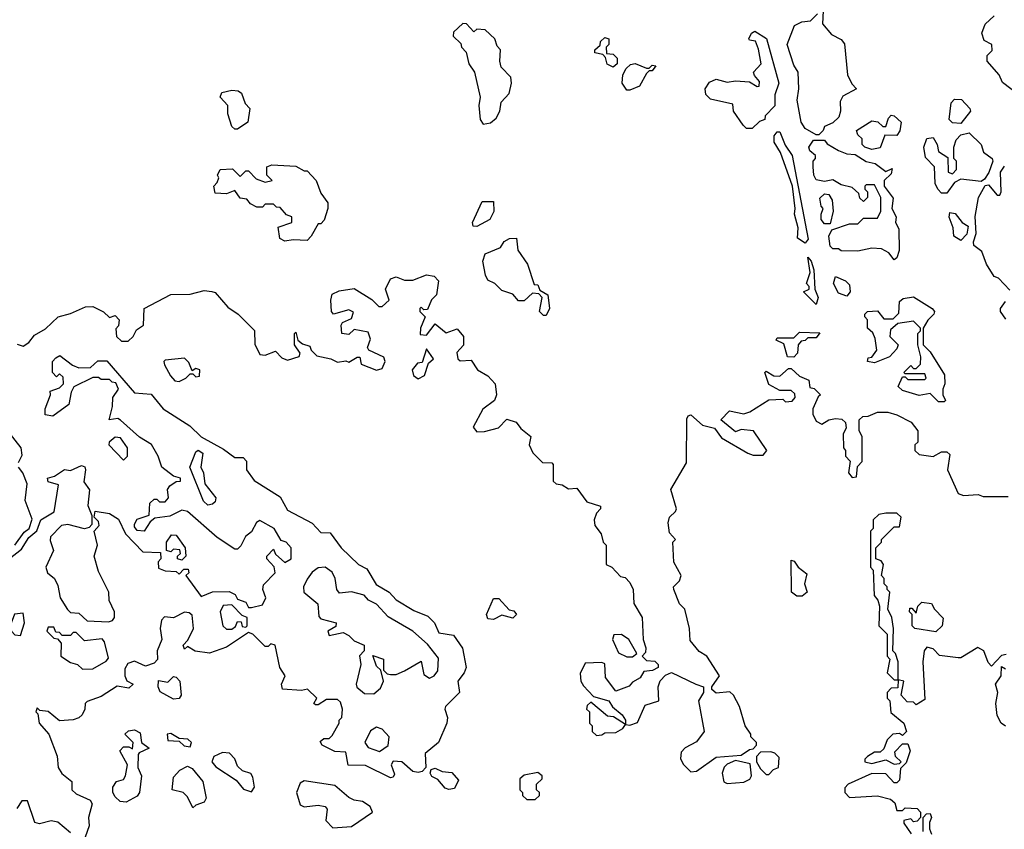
# Model space of a CAD drawing. Extents: x 2889633 to 3052318, y 540750 to 918690.
# Tile 447 of 656: x 2980822 to 2984361, y 802663 to 805574. Entities that reach past the tile are written whole.
import ezdxf

# ---------------------------------------------------------------- set-up
doc = ezdxf.new("R2010")
doc.units = 0

msp = doc.modelspace()

# ---------------------------------------------------------------- linework, layer by layer
at = {"layer": '0CON02XD'}
for points in [[(2983695, 805160), (2983685, 805160), (2983645, 805182.5), (2983631.2, 805205), (2983616.2, 805285), (2983622.5, 805325), (2983620, 805385), (2983605, 805410), (2983581.2, 805485), (2983607, 805553), (2983633.6, 805566.4), (2983665, 805570), (2983690, 805595)], [(2983710, 805605), (2983708.3, 805558.3), (2983740.7, 805520.7), (2983775, 805502.5), (2983787, 805487), (2983797.5, 805375), (2983813, 805343), (2983830, 805325), (2983780.7, 805299.3), (2983770.7, 805279.3), (2983772.5, 805245), (2983766.7, 805223.3), (2983745, 805202.5), (2983715, 805190), (2983710, 805175), (2983695, 805160)], [(2984445, 805280), (2984355, 805347.5), (2984342.5, 805375), (2984300, 805425), (2984300, 805445), (2984317.5, 805462.5), (2984316.7, 805485), (2984289.3, 805499.3), (2984280, 805525), (2984292.5, 805557.5), (2984325, 805587.5)], [(2982488.3, 805198.3), (2982515, 805202.5), (2982535, 805220), (2982547.5, 805245), (2982553, 805277), (2982581.7, 805308.3), (2982590, 805345), (2982587, 805367), (2982553, 805403), (2982547.5, 805425), (2982550, 805465), (2982538.3, 805478.3), (2982530, 805505), (2982495, 805537.5), (2982465, 805540), (2982455, 805530), (2982428.3, 805558.3), (2982415, 805560), (2982381.7, 805528.3), (2982380, 805515), (2982408.3, 805488.3), (2982410, 805475), (2982427, 805457), (2982436.7, 805415), (2982457.5, 805385), (2982477.5, 805295), (2982472.5, 805265), (2982477.5, 805215), (2982488.3, 805198.3)], [(2983455, 805182.5), (2983435, 805182.5), (2983422.5, 805195), (2983387.5, 805245), (2983385, 805270), (2983305, 805288), (2983288.8, 805305), (2983286.2, 805325), (2983301.2, 805348.8), (2983325, 805360), (2983365, 805348.8), (2983395, 805354), (2983445, 805350), (2983473, 805333), (2983480, 805335), (2983481.7, 805351.7), (2983463, 805373), (2983460, 805385), (2983487.5, 805415), (2983478.3, 805468.3), (2983466.4, 805496.4), (2983445, 805500), (2983443.3, 805505), (2983452.5, 805525), (2983465, 805532.5), (2983505.9, 805505.9), (2983551.2, 805345), (2983537, 805303), (2983536.1, 805263.9), (2983501.7, 805228.3), (2983500, 805215), (2983481.7, 805208.3), (2983455, 805182.5)], [(2982955, 805402.5), (2982933.6, 805413.6), (2982927.5, 805437.5), (2982918.3, 805448.3), (2982890, 805455), (2982890, 805465), (2982908.3, 805481.7), (2982910, 805495), (2982925, 805510), (2982940, 805505), (2982940, 805485), (2982930, 805475), (2982931.7, 805451.7), (2982955, 805450), (2982970, 805435), (2982970, 805415), (2982955, 805402.5)], [(2983015, 805320), (2983005, 805320), (2982987.5, 805345), (2982990, 805375), (2983001.7, 805398.3), (2983017.5, 805412.5), (2983035, 805416.7), (2983075, 805400), (2983085, 805400), (2983095, 805410), (2983108.3, 805408.3), (2983095, 805390), (2983085, 805390), (2983075, 805380), (2983050, 805335), (2983015, 805320)], [(2981605, 805180), (2981595, 805180), (2981585, 805190), (2981570, 805235), (2981570, 805265), (2981542.5, 805295), (2981548.3, 805311.7), (2981585, 805320), (2981608, 805318), (2981620, 805310), (2981632.5, 805272.5), (2981650, 805255), (2981642.5, 805205), (2981605, 805180)], [(2984205, 805200), (2984175, 805202.5), (2984162.5, 805215), (2984170, 805275), (2984182.5, 805287.5), (2984207, 805287), (2984237.5, 805255), (2984240, 805245), (2984205, 805200)], [(2983885, 805107.5), (2983860, 805115), (2983850, 805125), (2983850, 805145), (2983835, 805160), (2983830, 805175), (2983885, 805210), (2983907, 805207), (2983925, 805190), (2983935, 805190), (2983945, 805220), (2983955, 805230), (2983965, 805227.5), (2983990, 805205), (2983985.9, 805174.1), (2983975, 805157.5), (2983931.7, 805158.3), (2983915, 805112.5), (2983885, 805107.5)], [(2983645, 804770), (2983618.3, 804788.3), (2983620, 804825), (2983606.7, 804875), (2983610, 804895), (2983600, 804975), (2983556.7, 805096.7), (2983533.6, 805133.6), (2983533.6, 805156.4), (2983545, 805170), (2983555, 805170), (2983573, 805123), (2983599.2, 805085), (2983656.2, 804785), (2983645, 804770)], [(2984155, 804950), (2984135, 804950), (2984122.5, 804965), (2984112.5, 804985), (2984110, 805045), (2984078.3, 805078.3), (2984072.5, 805115), (2984083, 805147), (2984105, 805150), (2984120, 805125), (2984125, 805100), (2984158.3, 805078.3), (2984160, 805025), (2984175, 805020), (2984190, 805035), (2984190, 805065), (2984180, 805075), (2984180, 805115), (2984188.3, 805141.7), (2984205, 805160), (2984235, 805167.5), (2984277.5, 805125), (2984287, 805097), (2984317.5, 805075), (2984320, 805065), (2984306.2, 805023.8), (2984290, 805000), (2984277.5, 804992.5), (2984205, 805000), (2984181.7, 804988.3), (2984155, 804950)], [(2983965, 804710), (2983945.7, 804735.7), (2983919.4, 804749.4), (2983885, 804752.5), (2983835, 804742), (2983775, 804742.5), (2983765, 804750), (2983745, 804750), (2983735, 804760), (2983730, 804795), (2983741.7, 804818.3), (2983805, 804840), (2983835, 804840), (2983855, 804860), (2983905, 804860), (2983917.5, 804885), (2983917.5, 804935), (2983895, 804980), (2983865, 804980), (2983860, 804975), (2983860, 804965), (2983870, 804955), (2983870, 804935), (2983855, 804920), (2983841.7, 804931.7), (2983838.3, 804948.3), (2983815, 804970), (2983775, 804980), (2983745, 804997.5), (2983715, 804992.5), (2983685, 804997.5), (2983676.7, 805015), (2983673.8, 805045), (2983673.8, 805065), (2983682.5, 805075), (2983682.5, 805085), (2983662.7, 805102.7), (2983658.8, 805115), (2983675, 805140), (2983715, 805140), (2983725, 805127.5), (2983765, 805103.3), (2983795, 805091.2), (2983825, 805088.8), (2983865, 805063.3), (2983897.1, 805057.1), (2983935, 805027.5), (2983958.3, 805038.3), (2983955, 805020), (2983930, 804995), (2983930, 804975), (2983961.7, 804931.7), (2983957.5, 804895), (2983972.5, 804865), (2983970, 804845), (2983981.7, 804821.7), (2983983.6, 804743.6), (2983975, 804717.5), (2983965, 804710)], [(2981775, 804777.5), (2981757, 804787), (2981751.7, 804828.3), (2981800, 804845), (2981800, 804865), (2981781.7, 804871.7), (2981758.3, 804898.3), (2981745, 804900), (2981735, 804910), (2981705, 804910), (2981695, 804900), (2981675, 804900), (2981651.7, 804911.7), (2981638.3, 804928.3), (2981615, 804932.5), (2981595, 804960), (2981565, 804947.5), (2981525, 804950), (2981520, 804975), (2981531.7, 804988.3), (2981537.5, 805005), (2981533.3, 805015), (2981542.5, 805035), (2981587, 805037), (2981615, 805010), (2981635, 805030), (2981645, 805030), (2981671.7, 805001.7), (2981705, 804990), (2981730, 804995), (2981710, 805015), (2981710, 805045), (2981728.3, 805051.7), (2981815, 805047.5), (2981845, 805030), (2981855, 805030), (2981887.5, 804995), (2981905, 804950), (2981930, 804915), (2981930, 804895), (2981917, 804853), (2981905, 804840), (2981895, 804840), (2981870, 804795), (2981855, 804780), (2981805, 804782.5), (2981775, 804777.5)], [(2984381.7, 804601.7), (2984340, 804645), (2984325, 804650), (2984296.7, 804695), (2984280.7, 804740.7), (2984251.7, 804761.7), (2984250, 804775), (2984260, 804805), (2984256.7, 804866.7), (2984268.8, 804935), (2984292.5, 804977.5), (2984305, 804980), (2984335, 804942.5), (2984345, 804942.5), (2984350, 804955), (2984347.5, 805025), (2984362.3, 805047.7)], [(2983735, 804840), (2983715, 804840), (2983703.3, 804855), (2983702.5, 804875), (2983710, 804895), (2983703, 804903), (2983698.3, 804931.7), (2983715, 804947.5), (2983730, 804945), (2983742.5, 804925), (2983746.7, 804885), (2983735, 804840)], [(2982465, 804830), (2982451.7, 804831.7), (2982450, 804845), (2982485, 804920), (2982525, 804920), (2982526.4, 804883.6), (2982512.5, 804855), (2982465, 804830)], [(2984205, 804780), (2984180, 804795), (2984177.5, 804825), (2984163.6, 804863.6), (2984165, 804880), (2984185, 804877.5), (2984210, 804845), (2984231.7, 804831.7), (2984227, 804803), (2984205, 804780)], [(2982715, 804510), (2982705, 804510), (2982690, 804525), (2982700, 804575), (2982688.3, 804588.3), (2982665, 804590), (2982635, 804562.5), (2982615, 804562.5), (2982595, 804587.5), (2982555, 804600), (2982530, 804625), (2982505, 804637.5), (2982496.2, 804655), (2982487.5, 804705), (2982495, 804732.5), (2982550, 804755), (2982563.6, 804776.4), (2982583, 804787), (2982608.3, 804788.3), (2982612.5, 804745), (2982647.5, 804695), (2982671.7, 804621.7), (2982685, 804620), (2982691.7, 804601.7), (2982720, 804585), (2982726.7, 804535), (2982715, 804510)], [(2983685, 804550), (2983640, 804595), (2983660, 804605), (2983660, 804615), (2983650, 804625), (2983663.3, 804665), (2983655, 804720), (2983667.5, 804705), (2983676.7, 804675), (2983680, 804605), (2983692.5, 804575), (2983685, 804550)], [(2980813, 804407), (2980835, 804400), (2980855, 804413.3), (2980875, 804440), (2980915, 804462.5), (2980960, 804505), (2981005, 804517.5), (2981058.3, 804541.7), (2981085, 804542.5), (2981123.8, 804523.8), (2981145, 804502.5), (2981165, 804510), (2981180, 804495), (2981177, 804473), (2981168.3, 804461.7), (2981170, 804435), (2981188.3, 804418.3), (2981211.7, 804418.3), (2981230, 804435), (2981241.7, 804458.3), (2981267.5, 804475), (2981270, 804535), (2981365, 804586.2), (2981435, 804586.7), (2981485, 804600), (2981513, 804597), (2981525, 804592.5), (2981570.7, 804540.7), (2981607.5, 804515), (2981666.1, 804456.1), (2981667, 804407), (2981685, 804370), (2981705, 804367.5), (2981741.7, 804381.7), (2981765, 804357.5), (2981785, 804350), (2981827, 804363), (2981830, 804375), (2981810, 804405), (2981810, 804445), (2981815, 804450), (2981821.7, 804421.7), (2981838.3, 804408.3), (2981865, 804400), (2981870, 804385), (2981890, 804365), (2981940, 804355), (2981965, 804342.5), (2981995, 804347.5), (2982005, 804342.5), (2982035, 804360), (2982045, 804360), (2982050, 804335), (2982105, 804313.3), (2982125, 804320), (2982136.2, 804345), (2982130.5, 804360.5), (2982077.5, 804385), (2982072.5, 804395), (2982083.3, 804425), (2982075, 804450), (2982025, 804460), (2982005, 804442.5), (2981980, 804445), (2981977.5, 804475), (2981982.5, 804485), (2982015, 804500), (2982021.7, 804521.7), (2982005, 804530), (2981950, 804515), (2981942.5, 804525), (2981940, 804565), (2981945, 804587.5), (2981970.7, 804599.3), (2982025, 804607.5), (2982088.3, 804568.3), (2982113, 804543), (2982125, 804542.5), (2982150, 804565), (2982137.5, 804605), (2982155, 804642.5), (2982175, 804648.8), (2982205, 804637.5), (2982235, 804637.5), (2982285, 804656.7), (2982311.7, 804651.7), (2982327.5, 804635), (2982320, 804585), (2982303, 804567), (2982288.3, 804531.7), (2982275, 804530), (2982265, 804540), (2982260, 804535), (2982260, 804525), (2982280, 804505), (2982262.5, 804465), (2982261.7, 804441.7), (2982285, 804440), (2982315, 804480), (2982355, 804447.5), (2982395, 804462.5), (2982417.5, 804435), (2982417, 804403), (2982393, 804377), (2982397.5, 804355), (2982405, 804347.5), (2982445, 804350), (2982467.5, 804315), (2982505, 804293.3), (2982531.2, 804265), (2982536.2, 804225), (2982528.8, 804205), (2982486.6, 804173.4), (2982451.7, 804108.3), (2982465, 804092.5), (2982493, 804093), (2982543.6, 804106.4), (2982573, 804137), (2982607, 804127), (2982623.6, 804103.6), (2982660, 804075), (2982653.3, 804045), (2982666.1, 804016.1), (2982701.7, 803981.7), (2982735, 803980), (2982740, 803975), (2982740, 803915), (2982750, 803905), (2982771.7, 803901.7), (2982795, 803887.5), (2982825, 803890), (2982860.7, 803840.7), (2982910, 803825), (2982910, 803815), (2982895, 803800), (2982887.5, 803775), (2982890, 803755), (2982912.5, 803725), (2982920, 803695), (2982930, 803685), (2982930, 803615), (2982950, 803605), (2982981.7, 803571.7), (2982998.3, 803568.3), (2983015, 803550), (2983026.7, 803525), (2983030, 803475), (2983060, 803425), (2983063.3, 803345), (2983073.3, 803315), (2983071.7, 803298.3), (2983060, 803285), (2983075, 803270), (2983105, 803267.5), (2983117.5, 803255), (2983117.5, 803245), (2983096.4, 803233.6), (2983065, 803230), (2983053, 803207), (2983025, 803192.5), (2983013, 803177), (2982965, 803160), (2982928.3, 803208.3), (2982925, 803257.5), (2982915, 803262.5), (2982855, 803260), (2982836.4, 803223.6), (2982838.8, 803195), (2982848.3, 803178.3), (2982885, 803140), (2982940, 803125), (2982953.3, 803103.3), (2982987.5, 803075), (2983000, 803055), (2983000, 803040), (2983015, 803037.5), (2983043, 803047), (2983070.7, 803109.3), (2983120, 803125), (2983116.7, 803175), (2983123.8, 803196.2), (2983143, 803217), (2983165, 803226.7), (2983252.5, 803185)], [(2983795, 804580), (2983765, 804590), (2983747.5, 804625), (2983755, 804650), (2983790, 804635), (2983805, 804620), (2983807.5, 804595), (2983795, 804580)], [(2984145, 804200), (2984125, 804200), (2984095, 804230), (2984055, 804222.5), (2983995, 804240), (2983980, 804255), (2983995, 804290), (2984005, 804290), (2984015, 804280), (2984075, 804280), (2984080, 804285), (2984075, 804300), (2984005, 804300), (2984000, 804305), (2984025, 804330), (2984035, 804320), (2984045, 804320), (2984060, 804335), (2984061.7, 804361.7), (2984050, 804405), (2984050, 804445), (2984060, 804455), (2984060, 804465), (2984035, 804490), (2983978.3, 804481.7), (2983951.7, 804458.3), (2983950, 804435), (2983980, 804405), (2983975, 804390), (2983948.3, 804361.7), (2983895, 804340), (2983870, 804345), (2983871.7, 804358.3), (2983885, 804360), (2983902.5, 804385), (2983897, 804427), (2983888.3, 804448.3), (2983870, 804465), (2983870, 804495), (2983860, 804505), (2983860, 804515), (2983870, 804525), (2983905, 804526.7), (2983928.3, 804498.3), (2983961.7, 804498.3), (2983981.7, 804518.3), (2983985, 804560), (2983998.3, 804571.7), (2984035, 804577.5), (2984102.5, 804535), (2984110, 804525), (2984107.5, 804515), (2984086.4, 804493.6), (2984070, 804465), (2984070, 804405), (2984095, 804380), (2984146.4, 804296.4), (2984147.5, 804265), (2984140, 804245), (2984140, 804225), (2984150, 804205), (2984145, 804200)], [(2984366.7, 804496.7), (2984347.5, 804525), (2984347.5, 804535), (2984365, 804560)], [(2983605, 804360), (2983581.7, 804361.7), (2983568.3, 804408.3), (2983541.7, 804421.7), (2983545, 804430), (2983605, 804430), (2983625, 804450), (2983698.3, 804448.3), (2983685, 804430), (2983655, 804430), (2983645, 804420), (2983631.7, 804418.3), (2983620, 804405), (2983617.5, 804375), (2983605, 804360)], [(2982255, 804282.5), (2982277.5, 804295), (2982291.7, 804338.3), (2982310, 804355), (2982285, 804390), (2982268.3, 804341.7), (2982251.7, 804338.3), (2982232.5, 804315), (2982237.5, 804295), (2982255, 804282.5)], [(2980784.4, 803635.6), (2980829.3, 803670.7), (2980855, 803712), (2980884.4, 803735.6), (2980898, 803775), (2980945.7, 803804.3), (2980961.7, 803901.7), (2980925, 803912.5), (2980922.5, 803925), (2980947, 803933), (2980983, 803957), (2981005, 803953.3), (2981045, 803971.2), (2981055.8, 803965.8), (2981059.2, 803955), (2981052.5, 803912.5), (2981073, 803883), (2981067, 803827), (2981081.7, 803791.7), (2981081.7, 803758.3), (2981072.5, 803747.5), (2981055, 803743.3), (2980995, 803758.8), (2980972.5, 803755), (2980933.3, 803715), (2980931.7, 803701.7), (2980943.8, 803665), (2980916.7, 803605), (2980922.5, 803585), (2980947.5, 803565), (2980959.3, 803539.3), (2980967.5, 803495), (2980993.6, 803453.6), (2981005, 803442.5), (2981035, 803440), (2981065, 803412.5), (2981141.7, 803408.3), (2981156.4, 803413.6), (2981162.5, 803425), (2981162.5, 803445), (2981143.3, 803485), (2981142.5, 803515), (2981105, 803590), (2981090, 803645), (2981102.5, 803685), (2981090, 803735), (2981107.5, 803755), (2981105, 803770), (2981090, 803785), (2981093, 803807), (2981145, 803798.8), (2981177.7, 803777.7), (2981202.5, 803725), (2981265, 803660), (2981328.3, 803658.3), (2981330, 803635), (2981320, 803625), (2981321.7, 803601.7), (2981345, 803592.5), (2981385, 803590), (2981395, 803580), (2981411.7, 803598.3), (2981428.3, 803598.3), (2981430, 803585), (2981420, 803575), (2981475, 803500), (2981515, 803516.7), (2981575, 803517.5), (2981596.7, 803506.7), (2981605, 803490), (2981635, 803480), (2981645, 803460), (2981655, 803460), (2981695, 803470), (2981706.7, 803495), (2981696.7, 803525), (2981698.3, 803541.7), (2981740, 803585), (2981737, 803607), (2981710, 803635), (2981710, 803645), (2981735, 803670), (2981741.7, 803651.7), (2981775, 803622.5), (2981797.5, 803635), (2981797.5, 803675), (2981780, 803695), (2981761.7, 803701.7), (2981737.5, 803745), (2981685, 803773.3), (2981673.9, 803766.1), (2981655, 803732.5), (2981633.9, 803716.1), (2981617.5, 803682.5), (2981605, 803670), (2981595, 803670), (2981532.5, 803712.5), (2981425.6, 803805.6), (2981405, 803810), (2981361.7, 803788.3), (2981308.3, 803781.7), (2981291.7, 803768.3), (2981270, 803735), (2981245, 803737.5), (2981235, 803750), (2981235, 803760), (2981245, 803777.5), (2981287.5, 803792.5), (2981290, 803835), (2981305, 803850), (2981315, 803850), (2981325, 803840), (2981345, 803840), (2981356.7, 803855), (2981353.3, 803885), (2981361.7, 803898.3), (2981385, 803913.3), (2981400, 803915), (2981400, 803925), (2981375, 803932.5), (2981333.3, 803965), (2981320, 804005), (2981296, 804046), (2981253, 804073), (2981184.1, 804134.1), (2981175, 804140), (2981143.3, 804135), (2981156.4, 804183.6), (2981157.5, 804215), (2981177.5, 804245), (2981168.3, 804268.3), (2981155, 804270), (2981145, 804280), (2981115, 804280), (2981105, 804287.5), (2981085, 804287.5), (2981016.4, 804253.6), (2981006.7, 804235), (2980999.3, 804190.7), (2980941.7, 804148.3), (2980913.6, 804153.6), (2980913.8, 804175), (2980932.5, 804225), (2980931.7, 804238.3), (2980965, 804250), (2980980, 804265), (2980978.3, 804288.3), (2980965, 804300), (2980955, 804290), (2980940, 804305), (2980940, 804345), (2980951.7, 804358.3), (2980967, 804367), (2981011.7, 804331.7), (2981035, 804322.5), (2981077, 804323), (2981103, 804347), (2981135, 804347.5), (2981235, 804232.5), (2981295, 804227.5), (2981337.5, 804175), (2981433.6, 804113.6), (2981475, 804073.8), (2981555, 804030), (2981595, 804000), (2981625, 804000), (2981637, 803987), (2981637.5, 803955), (2981665, 803917.5), (2981758, 803858), (2981785, 803810), (2981873.8, 803763.8), (2981905, 803730), (2981938.3, 803728.3), (2981977.5, 803675), (2982040, 803615), (2982070, 803600), (2982103.3, 803543.3), (2982150, 803515), (2982175, 803487.5), (2982239.3, 803449.3), (2982288.8, 803428.8), (2982313.3, 803405), (2982329.3, 803369.3), (2982381.2, 803361.2), (2982414.1, 803314.1), (2982426.7, 803245), (2982420, 803225), (2982397.5, 803195), (2982402.5, 803155), (2982353.3, 803105), (2982350, 803095), (2982360, 803065), (2982357.5, 803045), (2982327.5, 802975), (2982280, 802935), (2982282.5, 802885), (2982268.8, 802871.2), (2982255, 802866.7), (2982235, 802871.2), (2982196.1, 802906.1), (2982165, 802907.5), (2982157.5, 802895), (2982169.3, 802860.7), (2982165, 802850), (2982155, 802847.5), (2982065, 802892.5), (2982003, 802893), (2981995, 802940), (2981955, 802942.5), (2981910, 802965), (2981901.7, 802978.3), (2981915, 802990), (2981935, 802990), (2981945, 803000), (2981970, 803045), (2981970, 803055), (2981980, 803065), (2981982.5, 803095), (2981975, 803120), (2981965, 803130), (2981925, 803130), (2981895, 803110), (2981885, 803110), (2981880, 803115), (2981890, 803135), (2981857, 803167), (2981835, 803162.5), (2981767, 803167), (2981763.3, 803185), (2981776.7, 803215), (2981757.5, 803245), (2981740, 803325), (2981725, 803330), (2981715, 803320), (2981705, 803320), (2981660, 803365), (2981645, 803370), (2981565, 803317.5), (2981505, 803296.7), (2981453, 803303), (2981425, 803320), (2981415, 803310), (2981410, 803325), (2981427, 803343), (2981447.5, 803385), (2981442.5, 803432.5), (2981431.7, 803441.7), (2981415, 803443.3), (2981375, 803423.3), (2981343, 803427), (2981332.5, 803415), (2981327.5, 803385), (2981333.3, 803345), (2981316.7, 803305), (2981317, 803273), (2981305, 803260), (2981275, 803250), (2981235, 803267.5), (2981210.5, 803259.5), (2981200.7, 803239.3), (2981200, 803215), (2981207, 803197), (2981230, 803185), (2981215, 803170), (2981173, 803177), (2981115, 803140), (2981065, 803122.5), (2981057.5, 803115), (2981056.7, 803095), (2981046.7, 803075), (2981035, 803063.3), (2981015, 803056.7), (2980965, 803053.3), (2980925, 803086.7), (2980895, 803090), (2980885, 803100), (2980880, 803085), (2980887.5, 803077.5), (2980892.5, 803045), (2980926.7, 803005), (2980956.4, 802926.4), (2980960, 802885), (2980973.6, 802863.6), (2981010, 802835), (2981010, 802805), (2981025, 802790), (2981075, 802767.5), (2981082.5, 802755), (2981070, 802705), (2981072.5, 802675), (2981057.5, 802635)], [(2981395, 804273.3), (2981420, 804285), (2981435, 804300), (2981445, 804300), (2981455, 804290), (2981468.3, 804291.7), (2981470, 804315), (2981455, 804320), (2981441.7, 804311.7), (2981430.7, 804340.7), (2981415, 804356.7), (2981345, 804350), (2981340, 804345), (2981343, 804333), (2981363.9, 804293.9), (2981380, 804275), (2981395, 804273.3)], [(2983252.5, 803185), (2983280, 803175), (2983280, 803155), (2983262.5, 803125), (2983282.5, 803015), (2983255, 802977.5), (2983213.9, 802956.1), (2983199.3, 802940.7), (2983197, 802917), (2983207, 802897), (2983235, 802870), (2983255, 802872.5), (2983325, 802922.5), (2983415, 802930), (2983445, 802950), (2983458.3, 802951.7), (2983470, 802965), (2983470, 802975), (2983450, 802995), (2983450, 803005), (2983430, 803035), (2983410, 803105), (2983387.5, 803145), (2983375, 803157.5), (2983325, 803152.5), (2983310, 803165), (2983310, 803175), (2983337.5, 803215), (2983292.5, 803285), (2983265, 803302.5), (2983231.7, 803341.7), (2983230, 803385), (2983212.5, 803455), (2983193.9, 803473.9), (2983173.3, 803525), (2983172.5, 803535), (2983193.6, 803556.4), (2983200, 803575), (2983173.9, 803623.9), (2983170, 803695), (2983180, 803705), (2983158.3, 803728.3), (2983153.3, 803765), (2983157.5, 803785), (2983180, 803805), (2983182.5, 803815), (2983162.5, 803885), (2983219.3, 803980.7), (2983220.7, 804139.3), (2983225, 804150), (2983235, 804152.5), (2983276.4, 804116.4), (2983320, 804105), (2983345, 804070), (2983440, 804015), (2983458.3, 804008.3), (2983495, 804007.5), (2983507.5, 804025), (2983460, 804095), (2983415, 804100), (2983395, 804092.5), (2983342.5, 804135), (2983373, 804167), (2983425, 804156.7), (2983446.1, 804163.9), (2983515, 804207.5), (2983565, 804210), (2983575, 804200), (2983598.3, 804201.7), (2983610, 804215), (2983608.3, 804228.3), (2983595, 804240), (2983555, 804240), (2983515, 804262.5), (2983500, 804305), (2983505, 804310), (2983533, 804293), (2983555, 804292.5), (2983585, 804320), (2983595, 804320), (2983625, 804292.5), (2983658.3, 804278.3), (2983661.7, 804251.7), (2983678.3, 804248.3), (2983700, 804225), (2983691.7, 804218.3), (2983672.5, 804175), (2983672.5, 804155), (2983685, 804130), (2983705, 804120), (2983730, 804135), (2983755, 804140), (2983777, 804137), (2983790, 804125), (2983792.5, 804105), (2983782.5, 804085), (2983783.3, 804035), (2983790, 804025), (2983790, 804005), (2983807, 803987), (2983801.2, 803945), (2983815, 803927.5), (2983830, 803930), (2983833, 803967), (2983850, 803985), (2983850, 804075), (2983840, 804095), (2983840, 804135), (2983853, 804147), (2983871.7, 804148.3), (2983905, 804162.5), (2983943, 804163), (2983975, 804153.3), (2984026.4, 804126.4), (2984050, 804095), (2984050, 804055), (2984040, 804045), (2984040, 804025), (2984055, 804010), (2984105, 804003.3), (2984135, 804020), (2984155, 804020), (2984165, 804010), (2984157.5, 803955), (2984195, 803870), (2984215, 803863.3), (2984266.7, 803866.7), (2984285, 803860), (2984375, 803860)], [(2980818.3, 803981.7), (2980831.7, 804008.3), (2980827.5, 804035), (2980785, 804090)], [(2981195, 803990), (2981210, 804005), (2981210, 804035), (2981185, 804070), (2981165, 804072.5), (2981143.3, 804055), (2981142.5, 804045), (2981195, 803990)], [(2981498.3, 803828.3), (2981483, 803843), (2981433.3, 803965), (2981455, 804020), (2981463.6, 804026.4), (2981480, 804015), (2981473.3, 803965), (2981482.5, 803945), (2981487.5, 803905), (2981527.5, 803855), (2981525, 803840), (2981515, 803832.5), (2981498.3, 803828.3)], [(2980805, 803684), (2980838.3, 803731.7), (2980856, 803745), (2980867.5, 803777.5), (2980842.5, 803845), (2980848.8, 803905), (2980833.3, 803945), (2980817.5, 803965)], [(2983980, 803200), (2983980, 803265), (2983970, 803295), (2983960, 803305), (2983962.5, 803385), (2983957.5, 803425), (2983942.5, 803455), (2983950, 803515), (2983940, 803525), (2983940, 803535), (2983930, 803545), (2983930, 803565), (2983920, 803575), (2983927.5, 803615), (2983918.3, 803628.3), (2983900, 803635), (2983900, 803675), (2983920, 803695), (2983920, 803705), (2983965, 803750), (2983985, 803750), (2983990, 803785), (2983975, 803800), (2983935, 803800), (2983910, 803795), (2983890, 803775), (2983890, 803745), (2983880, 803735), (2983880, 803605), (2983890, 803595), (2983893.6, 803503.6), (2983907, 803487), (2983912.5, 803465), (2983910, 803395), (2983940, 803365), (2983940, 803285), (2983950, 803275), (2983940, 803225), (2983965, 803200), (2983975, 803200), (2983980, 803200)], [(2981405, 803630), (2981390, 803635), (2981390, 803645), (2981400, 803655), (2981398.3, 803668.3), (2981375, 803670), (2981365, 803660), (2981350, 803665), (2981350, 803695), (2981368.3, 803721.7), (2981385, 803720), (2981417.5, 803675), (2981420, 803645), (2981405, 803630)], [(2982095, 803150), (2982119.3, 803170.7), (2982130, 803195), (2982120, 803235), (2982105, 803250), (2982091.7, 803288.3), (2982130, 803275), (2982130, 803235), (2982142.5, 803222.5), (2982155, 803220), (2982175, 803220), (2982205, 803232.5), (2982265, 803267.5), (2982275, 803220), (2982295, 803206.7), (2982312.5, 803215), (2982325, 803232.5), (2982327.7, 803277.7), (2982288.3, 803328.3), (2982235.9, 803375.9), (2982147, 803427), (2982105, 803472.5), (2982076.4, 803486.4), (2982060, 803505), (2982015, 803516.7), (2981971.7, 803511.7), (2981962.5, 803525), (2981956.7, 803565), (2981945, 803587.5), (2981920, 803605), (2981895, 803603.3), (2981873, 803587), (2981855, 803562.5), (2981842, 803535), (2981843.8, 803515), (2981893.6, 803473.6), (2981897.5, 803427.5), (2981905, 803420), (2981960, 803405), (2981958.3, 803391.7), (2981930, 803375), (2981935, 803360), (2981985, 803370), (2982005, 803360), (2982025, 803340), (2982060, 803325), (2982060, 803305), (2982043.3, 803286.7), (2982048.8, 803255), (2982031.2, 803185), (2982034.2, 803174.2), (2982061.7, 803151.7), (2982095, 803150)], [(2983635, 803501.2), (2983615, 803501.2), (2983596.7, 803515), (2983595, 803630), (2983606.4, 803626.4), (2983620, 803605), (2983651.7, 803581.7), (2983642.5, 803545), (2983652.5, 803515), (2983635, 803501.2)], [(2981585, 803382.5), (2981598.3, 803391.7), (2981605, 803410), (2981618.3, 803408.3), (2981621.7, 803391.7), (2981635, 803390), (2981640, 803395), (2981640, 803425), (2981621.7, 803431.7), (2981585, 803470), (2981553, 803467), (2981542.5, 803445), (2981552.5, 803395), (2981565, 803382.5), (2981585, 803382.5)], [(2982525, 803417.5), (2982505, 803420), (2982500, 803435), (2982525, 803492.5), (2982545, 803492.5), (2982581.7, 803451.7), (2982598.3, 803448.3), (2982607.5, 803435), (2982595, 803422.5), (2982555, 803433.3), (2982525, 803417.5)], [(2984115, 803373.3), (2984040, 803385), (2984030, 803395), (2984030, 803435), (2984020, 803445), (2984021.7, 803458.3), (2984028.3, 803458.3), (2984045, 803440), (2984050, 803465), (2984065, 803480), (2984100, 803475), (2984110, 803455), (2984141.7, 803421.7), (2984137.5, 803395), (2984115, 803373.3)], [(2980825, 803360), (2980840, 803405), (2980835, 803440), (2980803.6, 803436.4), (2980787.5, 803395), (2980793.3, 803375), (2980805, 803362.5), (2980825, 803360)], [(2981048.3, 803238.3), (2981085, 803240), (2981133, 803267), (2981141.7, 803278.3), (2981127, 803337), (2981118.3, 803348.3), (2981055, 803340), (2981025, 803370), (2981015, 803370), (2981005, 803360), (2980975, 803360), (2980965, 803370), (2980951.7, 803371.7), (2980945, 803390), (2980925, 803390), (2980920, 803375), (2980945, 803350), (2980958.3, 803348.3), (2980971.7, 803331.7), (2980970, 803285), (2981005, 803262.5), (2981030, 803255), (2981048.3, 803238.3)], [(2983025, 803283.3), (2983040, 803295), (2983011.2, 803345), (2982985, 803363.8), (2982957.5, 803362.5), (2982953.3, 803345), (2982975, 803297.5), (2983005, 803283.3), (2983025, 803283.3)], [(2984368.3, 803291.7), (2984351.7, 803288.3), (2984315, 803250), (2984303, 803263), (2984287.5, 803305), (2984266.4, 803316.4), (2984205, 803280), (2984195, 803280), (2984128, 803288), (2984105, 803311.2), (2984082.3, 803317.7), (2984073.3, 803305), (2984068, 803265), (2984075, 803130), (2984045, 803110), (2984035, 803120), (2984011.7, 803121.7), (2983990, 803145), (2984000, 803195), (2983980, 803200), (2983978.3, 803171.7), (2983955, 803170), (2983940, 803155), (2983940, 803135), (2983950, 803125), (2983953, 803083), (2984000, 803045), (2984010, 803015), (2983995, 803000), (2983985, 803007.5), (2983960, 803005), (2983940, 802985), (2983928.3, 802951.7), (2983915, 802940), (2983895, 802940), (2983870, 802925), (2983860, 802915), (2983860, 802905), (2983885, 802900), (2983935, 802912.5), (2983965, 802897.5), (2983985, 802900), (2983990, 802905), (2983970, 802925), (2983968.3, 802941.7), (2983995, 802970), (2984015, 802970), (2984022.5, 802945), (2984008.3, 802901.7), (2983988.3, 802881.7), (2983985, 802840), (2983975, 802830), (2983965, 802830), (2983935, 802862.5), (2983885, 802863.8), (2983800, 802825), (2983788.3, 802811.7), (2983787.5, 802795), (2983805, 802777.5), (2983905, 802783.3), (2983951.7, 802771.7), (2983968.3, 802758.3), (2983975, 802730), (2983995, 802730), (2984005, 802740), (2984048.3, 802738.3), (2984060, 802725), (2984060, 802705), (2984048.3, 802691.7), (2984035, 802690), (2984025, 802700), (2984000, 802695), (2984000, 802685), (2984027, 802647)], [(2984365, 803033.8), (2984350, 803045), (2984335, 803072.5), (2984331.2, 803115), (2984337.5, 803155), (2984330, 803185), (2984350, 803215), (2984351.7, 803248.3), (2984365, 803240)], [(2981375, 803131.2), (2981327, 803157), (2981320, 803175), (2981321.7, 803198.3), (2981355, 803192.5), (2981375, 803212.5), (2981385, 803210), (2981397.5, 803195), (2981402.5, 803145), (2981395, 803133.3), (2981375, 803131.2)], [(2982895, 803000), (2982915, 803002.5), (2982925, 803010), (2982965, 803011.2), (2982990, 803025), (2983000, 803040), (2982957, 803067), (2982935, 803070), (2982875, 803120), (2982861.7, 803108.3), (2982860, 803095), (2982870, 803085), (2982870, 803045), (2982880, 803035), (2982880, 803015), (2982895, 803000)], [(2981205, 802760), (2981183, 802763), (2981165, 802780), (2981157.5, 802795), (2981157.5, 802815), (2981170, 802835), (2981195, 802842.5), (2981202.5, 802855), (2981210, 802895), (2981182.5, 802945), (2981195, 802960), (2981215, 802960), (2981228.3, 802951.7), (2981230, 802975), (2981200, 803005), (2981213, 803017), (2981235, 803020), (2981255, 803010), (2981260, 802975), (2981287.5, 802955), (2981251.7, 802938.3), (2981248.3, 802931.7), (2981246.7, 802885), (2981260, 802855), (2981252.5, 802795), (2981245, 802782.5), (2981205, 802760)], [(2981435, 802960), (2981440, 802975), (2981427, 802987), (2981395, 802990), (2981365, 803007.5), (2981352.5, 803005), (2981355, 802982.5), (2981395, 802980), (2981413, 802963), (2981435, 802960)], [(2982115, 802942.5), (2982146.1, 802963.9), (2982150, 802995), (2982125, 803022.5), (2982105, 803030), (2982083.6, 803016.4), (2982063.3, 802975), (2982075, 802957.5), (2982115, 802942.5)], [(2981655, 802797.5), (2981666.2, 802815), (2981660.7, 802850.7), (2981653, 802863), (2981623, 802873), (2981605, 802890), (2981596.1, 802916.1), (2981576.4, 802936.4), (2981550.7, 802939.3), (2981520, 802925), (2981512.5, 802905), (2981527, 802887), (2981600, 802840), (2981627, 802807), (2981655, 802797.5)], [(2983515, 802860), (2983531.7, 802878.3), (2983550, 802885), (2983551.7, 802921.7), (2983537, 802937), (2983521.7, 802941.7), (2983485, 802940), (2983470, 802925), (2983470, 802905), (2983485, 802880), (2983505, 802860), (2983515, 802860)], [(2983365, 802827.5), (2983425, 802832.5), (2983446.4, 802843.6), (2983452.5, 802855), (2983448.3, 802898.3), (2983395, 802910), (2983365, 802897.5), (2983353.9, 802886.1), (2983346.7, 802865), (2983353.3, 802833.3), (2983365, 802827.5)], [(2981445, 802740), (2981425, 802780), (2981410, 802795), (2981370, 802805), (2981375, 802850), (2981397.5, 802875), (2981425, 802890), (2981441.7, 802881.7), (2981480, 802835), (2981492.5, 802775), (2981485, 802760), (2981455, 802750), (2981445, 802740)], [(2982365, 802806), (2982351.2, 802811.2), (2982325, 802842.5), (2982303.3, 802853.3), (2982297.5, 802865), (2982301.7, 802878.3), (2982315, 802882.5), (2982340.7, 802870.7), (2982375, 802866.7), (2982399.3, 802839.3), (2982385, 802810), (2982365, 802806)], [(2982675, 802770), (2982690, 802785), (2982690, 802795), (2982680, 802805), (2982680, 802825), (2982700, 802845), (2982700, 802855), (2982685, 802867.5), (2982635, 802857.5), (2982620, 802845), (2982620, 802805), (2982630, 802795), (2982630, 802785), (2982645, 802770), (2982675, 802770)], [(2981948.3, 802668.3), (2982015, 802673.3), (2982090, 802725), (2982082.5, 802745), (2982055, 802763.3), (2982025, 802767.5), (2982005, 802777.5), (2981955, 802820), (2981845, 802837.5), (2981830.7, 802829.3), (2981817.5, 802795), (2981830.7, 802750.7), (2981845, 802743.3), (2981895, 802750), (2981920, 802745), (2981927.5, 802735), (2981922.5, 802695), (2981948.3, 802668.3)], [(2981005, 802650), (2980958.8, 802688.8), (2980935, 802693.8), (2980893, 802683), (2980877, 802687), (2980850, 802765), (2980830, 802765), (2980812, 802738)], [(2984070, 802655), (2984070, 802705), (2984081.7, 802718.3), (2984095, 802720), (2984100, 802705), (2984092.5, 802687.5), (2984092.5, 802665), (2984100, 802645)]]:
    msp.add_lwpolyline(points, dxfattribs=at)

doc.saveas('drawing.dxf')
